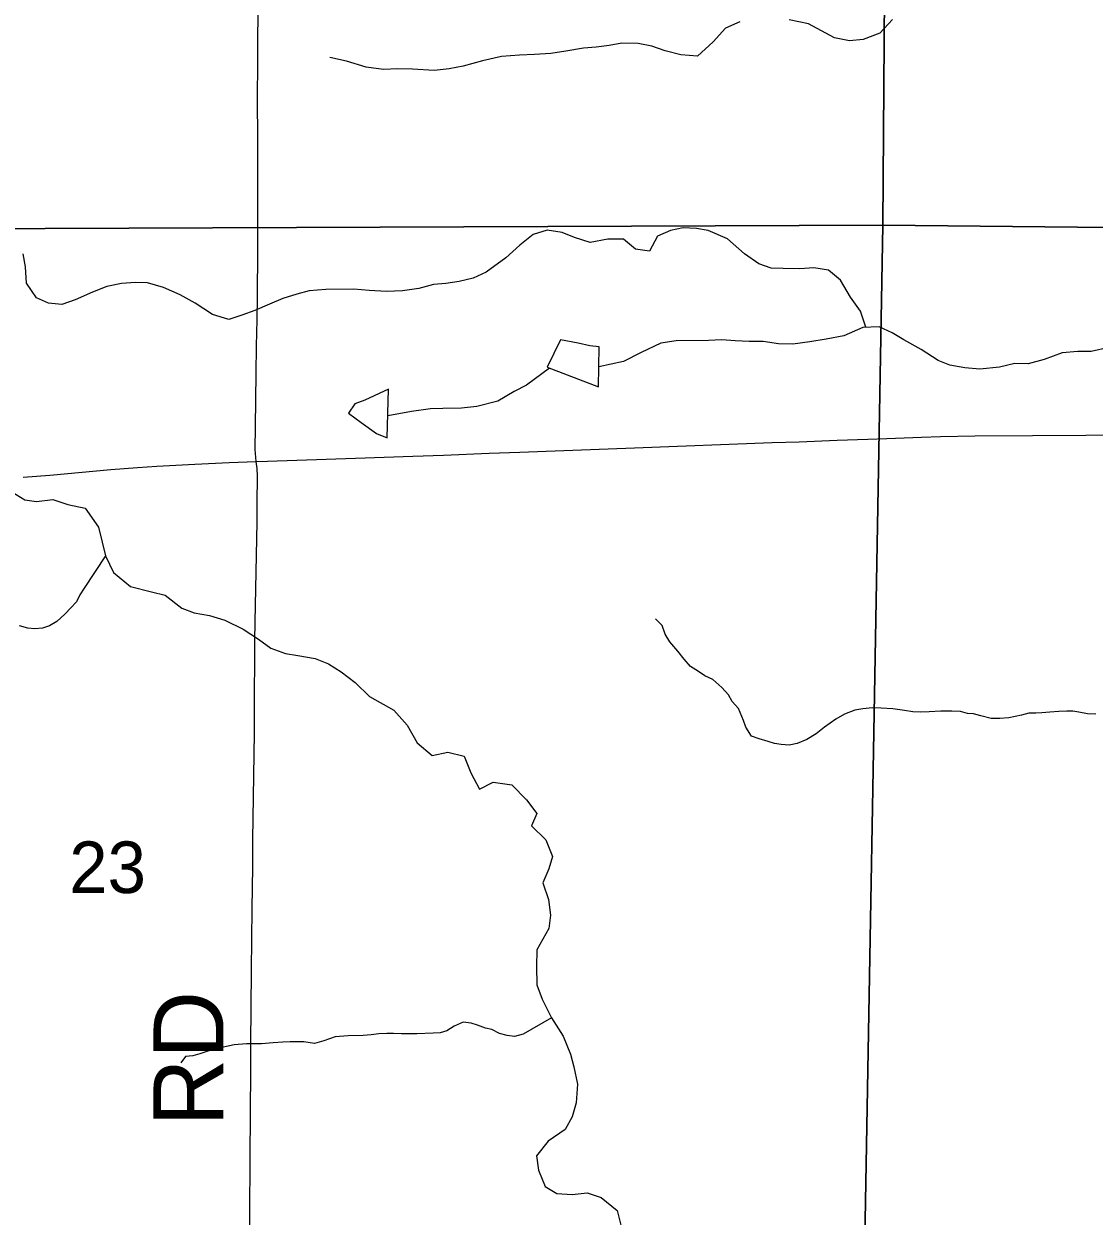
# Model space of a CAD drawing. Extents: x 1985906 to 2360102, y 891258 to 1222054.
# Drawn here: x 2099574 to 2104159, y 1005348 to 1010455 of the extents above; entities that cross this region are included whole.
import ezdxf

# ---------------------------------------------------------------- set-up
doc = ezdxf.new("R2010")
doc.units = 0
for name, color, linetype in [('GM_X_County_Road', 7, 'Continuous'), ('GM_X_County_Road_Text', 7, 'Continuous'), ('GM_X_Minor_Lake', 7, 'Continuous'), ('GM_X_Minor_River', 7, 'Continuous'), ('GM_X_Section', 7, 'Continuous'), ('GM_X_Section_Text', 7, 'Continuous'), ('GM_X_State_Route', 7, 'Continuous')]:
    doc.layers.add(name, color=color, linetype=linetype)

msp = doc.modelspace()

# ---------------------------------------------------------------- linework, layer by layer
at = {"layer": 'GM_X_County_Road'}
for points in [[(2100570, 1008579.8), (2100566.1, 1008615.3), (2100565.5, 1008631.5), (2100566, 1008729.7), (2100569.6, 1008957.8), (2100571.5, 1009074), (2100573.4, 1009188.3), (2100574.3, 1009220.9), (2100575, 1009253.5), (2100575.2, 1009286.3), (2100575.6, 1009368.3), (2100575.9, 1009401), (2100575.9, 1009417.4), (2100576.1, 1009532.1), (2100575.9, 1009630.4), (2100576.3, 1009778.1), (2100576, 1009878.3), (2100576, 1009990.1), (2100575.6, 1010105.9), (2100577.2, 1010319.1), (2100578.2, 1010565.2)], [(2100542.1, 1005155), (2100543, 1005352), (2100544.4, 1005598), (2100546.5, 1005975.3), (2100547.1, 1006090.1), (2100548.4, 1006237.7), (2100549.6, 1006401.8), (2100551.7, 1006664.2), (2100554.8, 1006844.6), (2100554.6, 1006959.5), (2100561.8, 1007418.6), (2100562.5, 1007549.9), (2100563.2, 1007763), (2100563.6, 1007812.1), (2100565.2, 1007894), (2100573.7, 1008320.1), (2100574.1, 1008402.2), (2100574.9, 1008517.1), (2100573.5, 1008550.2), (2100570, 1008579.8)]]:
    msp.add_lwpolyline(points, dxfattribs=at)
at = {"layer": 'GM_X_Minor_Lake'}
for points in [[(2102039.1, 1009072), (2101999.1, 1009075.8), (2101949, 1009087.5), (2101872.9, 1009101.1), (2101815.6, 1008984.6), (2102036, 1008899.8)], [(2102036, 1008899.8), (2102039.1, 1009072)], [(2101136.2, 1008890.5), (2101034.5, 1008843.8), (2100992.5, 1008827.6), (2100964.8, 1008787.4), (2101019, 1008747.6), (2101085.2, 1008700), (2101131.3, 1008682.2)], [(2101131.3, 1008682.2), (2101136.2, 1008890.5)]]:
    msp.add_lwpolyline(points, dxfattribs=at)
at = {"layer": 'GM_X_Minor_River'}
for points in [[(2103295.2, 1010473.3), (2103241.5, 1010414.9), (2103169.7, 1010388.4), (2103111.7, 1010382.1), (2103047.7, 1010395.7), (2102935.3, 1010455.1), (2102853.3, 1010472.7)], [(2102641.3, 1010463.4), (2102579.5, 1010437), (2102527.8, 1010378.7), (2102460.2, 1010316.2), (2102388.1, 1010321.8), (2102322.1, 1010339.4), (2102264, 1010359.1), (2102205.9, 1010370.8), (2102135.9, 1010372.3), (2102082, 1010362), (2102026, 1010355.7), (2101972, 1010351.4), (2101896.1, 1010338.9), (2101832.2, 1010328.5), (2101762.2, 1010324.1), (2101698.2, 1010321.7), (2101620.3, 1010315.2), (2101538.4, 1010296.8), (2101456.5, 1010274.2), (2101396.6, 1010261.9), (2101332.6, 1010255.5), (2101238.6, 1010260.9), (2101176.6, 1010262.6), (2101114.6, 1010260.2), (2101040.6, 1010269.8), (2100956.5, 1010295.3), (2100884.4, 1010310.9)], [(2103181.5, 1009155.2), (2103158.1, 1009224.8), (2103115.8, 1009284.6), (2103073.4, 1009356.5), (2103021.1, 1009400.2), (2102959.1, 1009409.9), (2102899.1, 1009405.5), (2102827.1, 1009407.1), (2102775.1, 1009408.8), (2102723, 1009426.5), (2102660.8, 1009470.2), (2102588.4, 1009533.9), (2102506.3, 1009569.4), (2102456.2, 1009579.2), (2102398.2, 1009580.8), (2102344.3, 1009570.5), (2102288.4, 1009546.1), (2102254.8, 1009481.8), (2102194.7, 1009489.5), (2102142.5, 1009533.3), (2102076.5, 1009532.9), (2102000.6, 1009518.4), (2101932.5, 1009540), (2101880.4, 1009561.8), (2101816.3, 1009571.4), (2101756.5, 1009553), (2101698.7, 1009506.6), (2101639, 1009452.2), (2101555.4, 1009391.6), (2101499.5, 1009365.3), (2101439.6, 1009350.9), (2101381.7, 1009342.6), (2101329.7, 1009338.2), (2101265.8, 1009321.8), (2101195.9, 1009311.4), (2101127.9, 1009309), (2101053.9, 1009312.6), (2100987.8, 1009318.2), (2100867.9, 1009317.5), (2100795.9, 1009311.1), (2100744, 1009296.8), (2100684.1, 1009278.4), (2100626.2, 1009254), (2100564.4, 1009227.6), (2100508.5, 1009207.3), (2100452.6, 1009188.9), (2100382.5, 1009210.5), (2100308.3, 1009258.2), (2100244.1, 1009293.8), (2100171.9, 1009325.5), (2100103.8, 1009345.1), (2100051.8, 1009346.8), (2099991.8, 1009342.4), (2099929.9, 1009330), (2099868.1, 1009305.7), (2099794.3, 1009273.2), (2099736.4, 1009252.8), (2099680.3, 1009258.5), (2099628.2, 1009282.2), (2099585.9, 1009344), (2099581.5, 1009414.1), (2099571.2, 1009470.1)], [(2104222.8, 1009068.8), (2104146.9, 1009052.3), (2104088.9, 1009052), (2104023, 1009045.6), (2103945.1, 1009017.1), (2103877.2, 1008998.7), (2103819.2, 1009000.3), (2103753.3, 1008983.9), (2103669.4, 1008975.4), (2103605.4, 1008981.1), (2103541.3, 1008992.7), (2103491.2, 1009012.4), (2103418.9, 1009060.1), (2103344.7, 1009101.7), (2103294.6, 1009131.5), (2103238.4, 1009157.2), (2103168.5, 1009154.8), (2103086.7, 1009118.2), (2103010.8, 1009103.8), (2102940.8, 1009093.3), (2102868.9, 1009082.9), (2102806.9, 1009084.5), (2102740.9, 1009094.2), (2102680.9, 1009093.8), (2102620.9, 1009097.5), (2102564.8, 1009101.2), (2102506.9, 1009098.8), (2102368.9, 1009098), (2102302.9, 1009087.6), (2102219.2, 1009047.1), (2102143.4, 1009008.6), (2102037.5, 1008985.4)], [(2101826.1, 1008980.6), (2101728, 1008908), (2101674.2, 1008879.6), (2101604.4, 1008839.2), (2101514.5, 1008816.6), (2101448.6, 1008808.2), (2101368.6, 1008807.8), (2101316.6, 1008805.4), (2101234.7, 1008795), (2101133.5, 1008775.5)], [(2099522.8, 1008450.5), (2099579, 1008416.8), (2099629, 1008409), (2099699, 1008417.5), (2099763.1, 1008395.8), (2099837.2, 1008380.2), (2099893.6, 1008298.4), (2099910, 1008234.5), (2099924.3, 1008176.5), (2099958.7, 1008104.6), (2100031, 1008044.9), (2100121.1, 1008021.4), (2100179.2, 1008007.7), (2100251.5, 1007952.1), (2100303.6, 1007932.4), (2100369.6, 1007920.7), (2100435.7, 1007901.1), (2100513.9, 1007861.5), (2100580.1, 1007819.8), (2100632.4, 1007780.1), (2100694.5, 1007758.4), (2100748.5, 1007748.7), (2100822.6, 1007737.1), (2100878.7, 1007713.4), (2100932.9, 1007679.7), (2100993.1, 1007634), (2101055.4, 1007574.3), (2101159.8, 1007514.8), (2101216.1, 1007451.1), (2101258.5, 1007375.2), (2101322.8, 1007321.5), (2101390.7, 1007335.9), (2101460.8, 1007318.3), (2101489.2, 1007246.4), (2101525.6, 1007176.5), (2101585.4, 1007206.9), (2101665.4, 1007195.3), (2101727.8, 1007131.6), (2101772.1, 1007071.8), (2101748.4, 1007019.6), (2101810.7, 1006959.9), (2101839.1, 1006887.9), (2101823.4, 1006835.8), (2101797.7, 1006775.5), (2101822.1, 1006703.6), (2101830.5, 1006637.6), (2101822.8, 1006579.4), (2101771.3, 1006489), (2101769.7, 1006416.9), (2101772.2, 1006338.8), (2101794.5, 1006276.9), (2101834.9, 1006197), (2101885.3, 1006119.2), (2101915.8, 1006041.3), (2101930.1, 1005987.3), (2101946.5, 1005913.3), (2101940.9, 1005833.1)], [(2099924.3, 1008176.5), (2099833.2, 1008037.6), (2099813.3, 1008009.4), (2099799.4, 1007979.2), (2099775.5, 1007953), (2099749.6, 1007926.8), (2099715.7, 1007894.5), (2099683.8, 1007876.3), (2099653.8, 1007866.2), (2099621.7, 1007864), (2099591.6, 1007865.9), (2099555.5, 1007875.7)], [(2104068, 1007510.9), (2104041.9, 1007510.8), (2104007.9, 1007508.7), (2103969.8, 1007506.5), (2103935.8, 1007504.3), (2103909.7, 1007502.2), (2103879.7, 1007502.1), (2103847.6, 1007493.9), (2103793.6, 1007481.6), (2103755.5, 1007479.4), (2103717.5, 1007479.2), (2103673.3, 1007491.1), (2103643.2, 1007499), (2103617.2, 1007500.8), (2103587.1, 1007508.7), (2103549, 1007510.6), (2103502.9, 1007510.4), (2103452.8, 1007508.1), (2103416.8, 1007506), (2103382.7, 1007507.8), (2103346.6, 1007513.7), (2103296.5, 1007521.5), (2103246.4, 1007523.2), (2103210.3, 1007525.1), (2103168.2, 1007520.9), (2103134.2, 1007514.7), (2103090.2, 1007498.4), (2103052.2, 1007476.2), (2103004.3, 1007441.8), (2102968.4, 1007413.6), (2102928.4, 1007389.3), (2102886.5, 1007373), (2102852.4, 1007364.8), (2102818.3, 1007368.7), (2102790.3, 1007372.6), (2102762.2, 1007380.5), (2102724.1, 1007392.4), (2102691.9, 1007404.3), (2102667.7, 1007442.3), (2102657.5, 1007470.4), (2102635.2, 1007522.5), (2102609, 1007552.4), (2102592.8, 1007580.5), (2102564.6, 1007612.5), (2102526.3, 1007646.4), (2102492.2, 1007662.3), (2102464.1, 1007680.3), (2102429.9, 1007702.2), (2102403.7, 1007734.2), (2102375.4, 1007768.2), (2102341.1, 1007808.2), (2102320.9, 1007840.2), (2102308.7, 1007878.3), (2102280.5, 1007906.3)], [(2104166.2, 1007497.3), (2104130.2, 1007499.2), (2104094, 1007507), (2104068, 1007510.9)], [(2101834.9, 1006197), (2101712.8, 1006127), (2101676.7, 1006116.8), (2101644.7, 1006120.7), (2101612.5, 1006130.6), (2101578.4, 1006146.5), (2101552.3, 1006152.4), (2101518.2, 1006166.3), (2101490.1, 1006174.2), (2101456, 1006178), (2101418, 1006161.8), (2101386.1, 1006141.6), (2101358.1, 1006133.4), (2101328, 1006131.3), (2101257.9, 1006128.9), (2101217.8, 1006128.8), (2101191.8, 1006128.6), (2101157.7, 1006130.5), (2101129.6, 1006130.4), (2101095.6, 1006128.2), (2101061.5, 1006124), (2101027.5, 1006121.9), (2100963.4, 1006119.6), (2100907.3, 1006115.3), (2100859.3, 1006099), (2100819.3, 1006086.8), (2100773.2, 1006094.6), (2100715, 1006094.3), (2100683, 1006092.2), (2100642.9, 1006090), (2100592.9, 1006085.8), (2100528.7, 1006085.5), (2100474.7, 1006081.2), (2100442.6, 1006075), (2100416.6, 1006068.9), (2100386.6, 1006062.7), (2100358.6, 1006052.6), (2100328.6, 1006042.4), (2100298.6, 1006034.2), (2100266.5, 1006032.1), (2100246.6, 1006003.9)], [(2101940.9, 1005833.1), (2101923.2, 1005772.9), (2101893.5, 1005718.7), (2101819.8, 1005668.2), (2101770.2, 1005605.8), (2101778.5, 1005543.8), (2101806.9, 1005473.9), (2101857.1, 1005444.1), (2101923.1, 1005440.5), (2101987, 1005446.9), (2102047.1, 1005427.2), (2102115.4, 1005371.5), (2102131.8, 1005309.5)]]:
    msp.add_lwpolyline(points, dxfattribs=at)
at = {"layer": 'GM_X_Section'}
for points in [[(2108553.5, 1014965.1), (2108555.1, 1014727), (2108531.5, 1009537.9), (2103254.4, 1009592.8), (2103292.7, 1014922)], [(2097937.6, 1014926.1), (2103292.7, 1014922), (2103254.4, 1009592.8), (2097869.4, 1009570.8)], [(2103254.4, 1009592.8), (2103158.4, 1004203.4), (2097809.3, 1004223.6), (2097869.4, 1009570.8)], [(2103254.4, 1009592.8), (2108531.5, 1009537.9), (2108532.4, 1009391.8), (2108515.8, 1004356.8), (2103158.4, 1004203.4)]]:
    msp.add_lwpolyline(points, close=True, dxfattribs=at)
at = {"layer": 'GM_X_State_Route'}
msp.add_lwpolyline([(2099571.3, 1008513.6), (2099685.6, 1008522.4), (2099946.9, 1008545.9), (2100061.4, 1008554.8), (2100143.3, 1008559.7), (2100306.9, 1008568.5), (2100454.2, 1008575.7), (2100570, 1008579.8), (2100617.9, 1008581.5), (2100994.6, 1008594.2), (2101240.5, 1008603.6), (2101371.6, 1008607.9), (2101567.8, 1008616.4), (2101698.6, 1008620.6), (2102190.3, 1008639.4), (2102780.4, 1008661.3), (2102895, 1008665.3), (2103058.6, 1008671.9), (2103189.7, 1008676.2), (2103271.6, 1008679.1), (2103419.1, 1008684.5), (2103501, 1008687.1), (2103648.6, 1008690.6), (2103894.6, 1008692.4), (2104124.1, 1008693.8), (2104452.1, 1008698.6)], dxfattribs=at)

# ---------------------------------------------------------------- texts
at = {"layer": 'GM_X_County_Road_Text'}
msp.add_text('RD', height=300, rotation=90, dxfattribs=at).set_placement((2100429.4, 1005732.5))
at = {"layer": 'GM_X_Section_Text'}
msp.add_text('23', height=221, rotation=0, dxfattribs=at).set_placement((2099768.6, 1006731.7))

doc.saveas('drawing.dxf')
